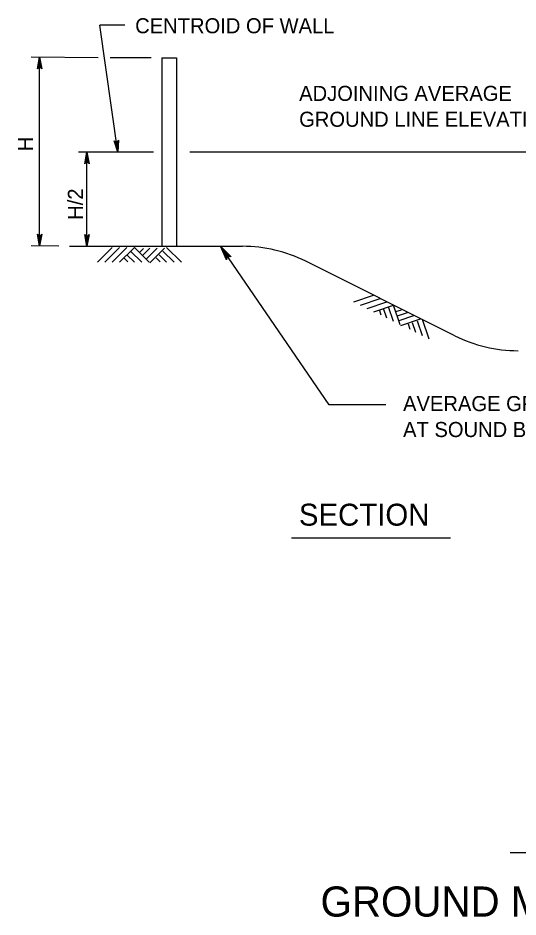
# Model space of a CAD drawing. Extents: x 3351 to 8430, y -3586 to 1457.
# Drawn here: x 4093.6 to 4195.6, y 810.7 to 993.9 of the extents above; entities that cross this region are included whole.
import ezdxf

# ---------------------------------------------------------------- set-up
doc = ezdxf.new("R2010")
doc.units = 0
doc.layers.add('1', color=7, linetype='Continuous')

msp = doc.modelspace()

# ---------------------------------------------------------------- linework, layer by layer
at = {"layer": '1'}
for p, q in [((4115.39, 992.44), (4110.31, 992.44)), ((4114.02, 966.61), (4110.31, 992.44)), ((4110, 985.81), (4096.35, 985.93)), ((4098.04, 947.53), (4098.04, 985.93)), ((4120.78, 985.81), (4112.46, 985.81)), ((4122.95, 985.81), (4125.95, 985.81)), ((4122.95, 985.81), (4122.95, 947.41)), ((4125.95, 985.81), (4125.95, 947.41)), ((4121.24, 966.61), (4106, 966.61)), ((4107.69, 947.41), (4107.69, 966.61)), ((4207.24, 966.61), (4128.7, 966.61)), ((4102, 947.41), (4096.35, 947.53)), ((4104.16, 947.41), (4139.42, 947.41)), ((4109.86, 944.18), (4112.86, 947.18)), ((4111.36, 944.18), (4114.36, 947.18)), ((4112.86, 944.18), (4115.86, 947.18)), ((4114.36, 944.18), (4117.36, 947.18)), ((4120.36, 944.18), (4117.36, 947.18)), ((4126.95, 944.18), (4123.95, 947.18)), ((4157.05, 915.12), (4134.95, 947.41)), ((4117.36, 944.18), (4115.86, 945.68)), ((4118.86, 944.18), (4116.61, 946.43)), ((4119.21, 946.95), (4118.39, 946.12)), ((4120.54, 947.01), (4119.04, 945.51)), ((4122.04, 947.01), (4119.79, 944.76)), ((4123.54, 947.01), (4120.54, 944.01)), ((4123.95, 944.18), (4122.45, 945.68)), ((4125.45, 944.18), (4123.2, 946.43)), ((4116.04, 944.24), (4115.21, 945.06)), ((4122.63, 944.24), (4121.8, 945.06)), ((4182.7, 929.17), (4152.3, 944.37)), ((4162.12, 936.07), (4166.14, 937.43)), ((4163.47, 935.4), (4167.49, 936.77)), ((4164.81, 934.74), (4168.83, 936.1)), ((4166.16, 934.07), (4170.18, 935.44)), ((4167.69, 933.38), (4167.31, 934.49)), ((4168.85, 932.75), (4168.17, 934.76)), ((4170.19, 932.08), (4169.17, 935.1)), ((4171.54, 931.42), (4170.18, 935.44)), ((4171.73, 934.41), (4170.63, 934.03)), ((4172.95, 933.87), (4170.94, 933.19)), ((4174.29, 933.21), (4171.28, 932.19)), ((4175.64, 932.54), (4171.62, 931.18)), ((4177.45, 928.5), (4176.08, 932.52)), ((4173.59, 930.47), (4173.22, 931.57)), ((4174.76, 929.83), (4174.07, 931.84)), ((4176.1, 929.16), (4175.08, 932.18)), ((4168.63, 915.12), (4157.05, 915.12)), ((4149.42, 887.97), (4181.84, 887.97)), ((4194, 823.91), (4292.39, 823.91))]:
    msp.add_line(p, q, dxfattribs=at)
for points in [[(4098.04, 985.93), (4098.49, 983.54), (4098.43, 983.63), (4098.36, 983.72), (4098.28, 983.77), (4098.2, 983.82), (4098.12, 983.83), (4098.04, 983.85), (4097.96, 983.83), (4097.88, 983.82), (4097.8, 983.77), (4097.72, 983.72), (4097.66, 983.63), (4097.6, 983.54), (4098.04, 985.93), (4097.66, 983.63), (4097.72, 983.72), (4098.04, 985.93), (4097.8, 983.77), (4097.88, 983.82), (4098.04, 985.93), (4097.96, 983.83), (4098.04, 983.85), (4098.04, 985.93), (4098.12, 983.83), (4098.2, 983.82), (4098.04, 985.93), (4098.28, 983.77), (4098.36, 983.72), (4098.04, 985.93), (4098.43, 983.63)], [(4114.02, 966.61), (4113.24, 968.91), (4113.31, 968.83), (4113.39, 968.75), (4113.47, 968.71), (4113.56, 968.68), (4113.64, 968.68), (4113.72, 968.67), (4113.8, 968.7), (4113.88, 968.72), (4113.95, 968.78), (4114.02, 968.84), (4114.07, 968.94), (4114.12, 969.04), (4114.02, 966.61), (4114.07, 968.94), (4114.02, 968.84), (4114.02, 966.61), (4113.95, 968.78), (4113.88, 968.72), (4114.02, 966.61), (4113.8, 968.7), (4113.72, 968.67), (4114.02, 966.61), (4113.64, 968.68), (4113.56, 968.68), (4114.02, 966.61), (4113.47, 968.71), (4113.39, 968.75), (4114.02, 966.61), (4113.31, 968.83)], [(4107.69, 966.61), (4108.14, 964.23), (4108.08, 964.32), (4108.01, 964.41), (4107.93, 964.46), (4107.85, 964.51), (4107.77, 964.52), (4107.69, 964.53), (4107.61, 964.52), (4107.53, 964.51), (4107.45, 964.46), (4107.37, 964.41), (4107.31, 964.32), (4107.25, 964.23), (4107.69, 966.61), (4107.31, 964.32), (4107.37, 964.41), (4107.69, 966.61), (4107.45, 964.46), (4107.53, 964.51), (4107.69, 966.61), (4107.61, 964.52), (4107.69, 964.53), (4107.69, 966.61), (4107.77, 964.52), (4107.85, 964.51), (4107.69, 966.61), (4107.93, 964.46), (4108.01, 964.41), (4107.69, 966.61), (4108.08, 964.32)], [(4098.04, 947.53), (4097.6, 949.91), (4097.66, 949.82), (4097.72, 949.73), (4097.8, 949.68), (4097.88, 949.63), (4097.96, 949.62), (4098.04, 949.61), (4098.12, 949.62), (4098.2, 949.63), (4098.28, 949.68), (4098.36, 949.73), (4098.43, 949.82), (4098.49, 949.91), (4098.04, 947.53), (4098.43, 949.82), (4098.36, 949.73), (4098.04, 947.53), (4098.28, 949.68), (4098.2, 949.63), (4098.04, 947.53), (4098.12, 949.62), (4098.04, 949.61), (4098.04, 947.53), (4097.96, 949.62), (4097.88, 949.63), (4098.04, 947.53), (4097.8, 949.68), (4097.72, 949.73), (4098.04, 947.53), (4097.66, 949.82)], [(4098.04, 947.53), (4097.6, 949.91), (4097.66, 949.82), (4097.72, 949.73), (4097.8, 949.68), (4097.88, 949.63), (4097.96, 949.62), (4098.04, 949.61), (4098.12, 949.62), (4098.2, 949.63), (4098.28, 949.68), (4098.36, 949.73), (4098.43, 949.82), (4098.49, 949.91), (4098.04, 947.53), (4098.43, 949.82), (4098.36, 949.73), (4098.04, 947.53), (4098.28, 949.68), (4098.2, 949.63), (4098.04, 947.53), (4098.12, 949.62), (4098.04, 949.61), (4098.04, 947.53), (4097.96, 949.62), (4097.88, 949.63), (4098.04, 947.53), (4097.8, 949.68), (4097.72, 949.73), (4098.04, 947.53), (4097.66, 949.82)], [(4107.69, 947.41), (4107.25, 949.8), (4107.31, 949.71), (4107.37, 949.62), (4107.45, 949.57), (4107.53, 949.52), (4107.61, 949.51), (4107.69, 949.49), (4107.77, 949.51), (4107.85, 949.52), (4107.93, 949.57), (4108.01, 949.62), (4108.08, 949.71), (4108.14, 949.8), (4107.69, 947.41), (4108.08, 949.71), (4108.01, 949.62), (4107.69, 947.41), (4107.93, 949.57), (4107.85, 949.52), (4107.69, 947.41), (4107.77, 949.51), (4107.69, 949.49), (4107.69, 947.41), (4107.61, 949.51), (4107.53, 949.52), (4107.69, 947.41), (4107.45, 949.57), (4107.37, 949.62), (4107.69, 947.41), (4107.31, 949.71)], [(4134.95, 947.41), (4137.09, 945.27), (4136.96, 945.32), (4136.83, 945.37), (4136.72, 945.36), (4136.6, 945.35), (4136.51, 945.31), (4136.41, 945.27), (4136.34, 945.2), (4136.27, 945.13), (4136.22, 945.02), (4136.17, 944.92), (4136.17, 944.78), (4136.17, 944.64), (4134.95, 947.41), (4136.17, 944.78), (4136.17, 944.92), (4134.95, 947.41), (4136.22, 945.02), (4136.27, 945.13), (4134.95, 947.41), (4136.34, 945.2), (4136.41, 945.27), (4134.95, 947.41), (4136.51, 945.31), (4136.6, 945.35), (4134.95, 947.41), (4136.72, 945.36), (4136.83, 945.37), (4134.95, 947.41), (4136.96, 945.32)]]:
    msp.add_lwpolyline(points, dxfattribs=at)
for centre, start, end in [((4139.42, 918.61), 63.4349, 90), ((4195.58, 954.93), 243.4349, 270)]:
    msp.add_arc(centre, 28.8, start, end, dxfattribs=at)

# ---------------------------------------------------------------- texts
for s, height, p in [('CENTROID OF WALL', 3.072, (4117.53, 990.81)), ('ADJOINING AVERAGE', 3.072, (4150.96, 977.03)), ('GROUND LINE ELEVATION', 3.072, (4150.96, 971.76)), ('AVERAGE GROUND LINE', 3.072, (4172.15, 913.82)), ('AT SOUND BARRIER WALL', 3.072, (4172.15, 908.54)), ('SECTION', 4.477, (4150.91, 890.48)), ('GROUND MOUNTED SOUND BARRIERS', 6.1439, (4155.32, 810.82))]:
    msp.add_text(s, height=height, dxfattribs=at).set_placement(p)
for s, height, p in [('H', 3.07, (4096.71, 966.78)), ('H/2', 3.072, (4106.88, 952.8))]:
    msp.add_text(s, height=height, rotation=90, dxfattribs=at).set_placement(p)

doc.saveas('drawing.dxf')
